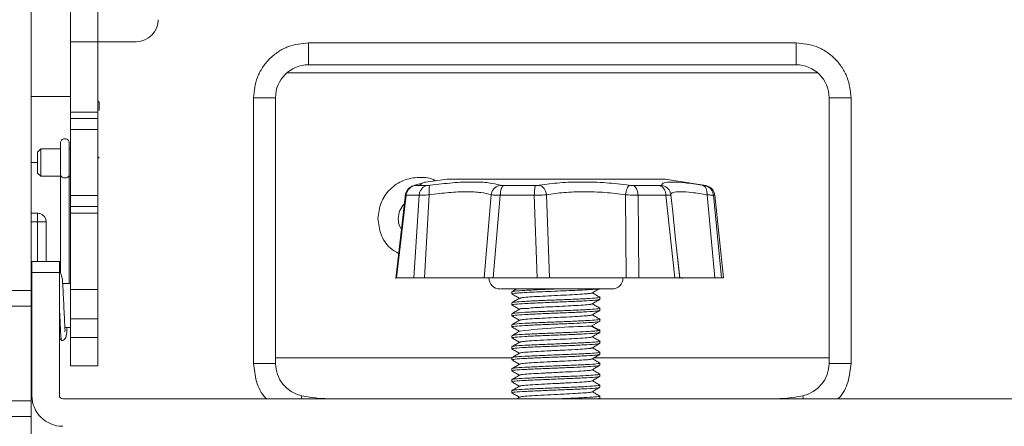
# Model space of a CAD drawing. Header units: millimetres. Extents: x 40090 to 187415, y -53271 to 40260.
# Tile 396 of 406: x 141702 to 141792, y 33739 to 33776. Entities that reach past the tile are written whole.
import ezdxf

# ---------------------------------------------------------------- set-up
doc = ezdxf.new("R2010")
doc.units = ezdxf.units.MM
doc.layers.add('AVM_projekce', color=240, linetype='Continuous')

# ---------------------------------------------------------------- blocks, each defined once
blk = doc.blocks.new('SB885ix-top')
at = {"linetype": 'Continuous', "lineweight": 15}
for p, q in [((-48.928, -24.625), (-48.928, -87.646)), ((-45.348, -54.998), (-45.348, -64.997)), ((-42.848, -64.997), (-42.848, -54.998)), ((-42.848, -64.997), (-45.348, -64.997)), ((-45.348, -64.997), (-45.348, -71.397)), ((-39.348, -64.997), (-42.848, -64.997)), ((-42.848, -64.997), (-42.848, -71.397)), ((-23.675, -65.097), (20.715, -65.097)), ((-23.675, -65.097), (-23.675, -67.097)), ((20.715, -65.097), (20.715, -67.097)), ((-23.675, -67.097), (20.715, -67.097)), ((22.628, -67.844), (-25.609, -67.844)), ((-45.348, -69.997), (-48.928, -69.997)), ((-42.726, -70.5), (-42.848, -70.377)), ((-28.675, -94.275), (-28.675, -70.097)), ((-28.675, -70.097), (-26.675, -70.097)), ((-26.675, -94.275), (-26.675, -70.097)), ((23.715, -70.097), (23.715, -94.275)), ((25.715, -70.097), (23.715, -70.097)), ((25.715, -70.097), (25.715, -94.275)), ((-45.348, -71.397), (-42.848, -71.397)), ((-45.348, -71.397), (-45.348, -71.997)), ((-42.848, -71.397), (-42.848, -71.997)), ((-42.848, -71.997), (-45.348, -71.997)), ((-45.348, -71.997), (-45.348, -72.997)), ((-42.848, -72.997), (-42.848, -71.997)), ((-42.848, -72.997), (-45.348, -72.997)), ((-45.348, -72.997), (-45.348, -78.997)), ((-42.848, -72.997), (-42.848, -78.997)), ((-46.248, -74.225), (-46.248, -77.114)), ((-45.448, -77.114), (-45.448, -74.225)), ((-48.048, -74.747), (-48.348, -75.047)), ((-48.348, -75.047), (-48.348, -76.947)), ((-46.248, -74.747), (-48.048, -74.747)), ((-48.048, -74.747), (-48.048, -77.247)), ((-45.348, -74.747), (-45.448, -74.747)), ((-48.928, -75.997), (-48.348, -75.997)), ((-42.848, -75.617), (-42.726, -75.494)), ((-48.348, -76.947), (-48.048, -77.247)), ((-48.048, -77.247), (-46.248, -77.247)), ((-46.248, -77.114), (-46.248, -86.076)), ((-45.448, -86.997), (-45.448, -77.114)), ((-45.448, -77.247), (-45.348, -77.247)), ((-11.064, -77.497), (-12.989, -77.769)), ((12.509, -78.092), (8.785, -77.497)), ((-12.917, -78.096), (-14.028, -78.096)), ((-3.007, -78.095), (-5.938, -78.095)), ((8.313, -78.093), (5.915, -78.093)), ((12.509, -78.092), (12.401, -78.092)), ((-45.348, -78.997), (-42.848, -78.997)), ((-45.348, -78.997), (-45.348, -79.997)), ((-42.848, -79.997), (-42.848, -78.997)), ((-14.856, -78.885), (-15.727, -86.543)), ((-14.856, -78.885), (-15.727, -86.543)), ((-14.781, -78.973), (-15.65, -86.497)), ((-13.605, -78.972), (-14.781, -78.973)), ((-14.088, -86.497), (-13.605, -78.972)), ((-13.125, -86.497), (-12.673, -78.943)), ((-7.058, -78.942), (-7.68, -86.497)), ((-6.218, -78.971), (-6.852, -86.497)), ((-3.116, -78.971), (-6.218, -78.971)), ((-2.843, -86.497), (-3.116, -78.971)), ((-1.719, -86.497), (-1.998, -78.942)), ((5.181, -78.94), (5.241, -86.497)), ((8.867, -78.969), (6.328, -78.97)), ((6.328, -78.97), (6.407, -86.497)), ((9.688, -86.497), (8.867, -78.969)), ((9.484, -80.474), (9.322, -78.94)), ((12.612, -78.939), (13.309, -86.497)), ((13.195, -78.969), (13.927, -86.497)), ((13.308, -78.969), (13.195, -78.969)), ((14.099, -86.497), (13.308, -78.966)), ((-48.348, -80.597), (-48.928, -80.597)), ((-48.348, -80.597), (-48.348, -81.397)), ((-45.348, -79.997), (-42.848, -79.997)), ((-45.348, -79.997), (-45.348, -80.597)), ((-42.848, -80.597), (-45.348, -80.597)), ((-45.348, -80.597), (-45.348, -87.553)), ((-42.848, -79.997), (-42.848, -80.597)), ((-42.848, -80.597), (-42.848, -87.553)), ((9.716, -82.68), (9.484, -80.474)), ((-48.928, -81.397), (-48.348, -81.397)), ((-48.348, -81.397), (-48.348, -84.997)), ((-47.548, -81.397), (-48.348, -81.397)), ((-47.548, -84.997), (-47.548, -81.397)), ((10.126, -86.555), (9.716, -82.68)), ((10.119, -86.497), (9.716, -82.68)), ((-46.348, -84.997), (-48.848, -84.997)), ((-48.848, -85.997), (-48.848, -84.997)), ((-46.348, -84.997), (-46.348, -85.997)), ((-46.348, -85.997), (-48.848, -85.997)), ((-48.848, -85.997), (-48.848, -97.196)), ((-46.348, -97.196), (-46.348, -85.997)), ((-14.088, -86.497), (-15.65, -86.497)), ((-7.68, -86.497), (-13.125, -86.497)), ((-7.229, -86.497), (-6.852, -86.497)), ((-2.843, -86.497), (-6.852, -86.497)), ((5.241, -86.497), (-1.719, -86.497)), ((9.688, -86.497), (6.407, -86.497)), ((13.309, -86.497), (10.116, -86.497)), ((10.381, -86.546), (10.376, -86.497)), ((14.099, -86.497), (13.927, -86.497)), ((-48.928, -87.646), (-51.428, -87.646)), ((-48.848, -86.997), (-48.928, -86.997)), ((-48.928, -89.06), (-48.928, -87.646)), ((-45.348, -86.997), (-46.054, -86.997)), ((-42.848, -87.553), (-45.348, -87.553)), ((-45.348, -87.553), (-45.348, -90.218)), ((-42.848, -87.553), (-42.848, -90.218)), ((-5.15, -87.75), (-5.15, -87.95)), ((2.85, -88.45), (2.85, -88.25)), ((-51.428, -89.06), (-48.928, -89.06)), ((-48.928, -89.06), (-48.928, -97.687)), ((-5.15, -88.75), (-5.15, -88.95)), ((2.85, -89.45), (2.85, -89.25)), ((-45.348, -90.218), (-42.848, -90.218)), ((-45.348, -91.928), (-45.348, -90.218)), ((-42.848, -90.218), (-42.848, -91.928)), ((-5.15, -89.75), (-5.15, -89.95)), ((2.074, -90.885), (2.75, -90.485)), ((2.75, -90.485), (2.85, -90.45)), ((2.85, -90.45), (2.85, -90.25)), ((-48.928, -90.996), (-48.848, -90.996)), ((-45.848, -90.996), (-45.348, -90.996)), ((-5.15, -90.75), (-5.15, -90.95)), ((2.75, -91.285), (2.074, -90.885)), ((2.85, -91.45), (2.85, -91.25)), ((-46.348, -92.014), (-46.14, -92.196)), ((-42.848, -91.928), (-45.348, -91.928)), ((-45.348, -91.928), (-45.348, -94.496)), ((-42.848, -91.928), (-42.848, -94.496)), ((-5.15, -91.749), (-5.15, -91.949)), ((2.85, -92.449), (2.85, -92.249)), ((-5.15, -92.749), (-5.15, -92.949)), ((-26.675, -93.755), (-5.15, -93.755)), ((-5.15, -93.749), (-5.15, -93.949)), ((2.33, -93.755), (23.715, -93.755)), ((2.85, -93.449), (2.85, -93.249)), ((-45.348, -94.496), (-42.848, -94.496)), ((-28.675, -94.275), (-26.675, -94.275)), ((-5.15, -94.749), (-5.15, -94.949)), ((2.85, -94.449), (2.85, -94.249)), ((25.715, -94.275), (23.715, -94.275)), ((-5.15, -95.749), (-5.15, -95.949)), ((2.85, -95.449), (2.85, -95.249)), ((-5.15, -96.749), (-5.15, -96.949)), ((2.85, -96.449), (2.85, -96.249)), ((-48.928, -97.687), (-51.428, -97.687)), ((-48.928, -97.687), (-48.928, -99.102)), ((43.418, -97.496), (-46.048, -97.496)), ((-24.332, -97.496), (-24.274, -97.214)), ((-4.438, -97.333), (-4.719, -97.496)), ((2.621, -97.496), (2.85, -97.449)), ((2.778, -97.496), (2.848, -97.456)), ((2.85, -97.449), (2.85, -97.249)), ((-51.428, -99.102), (-48.928, -99.102)), ((-48.928, -99.102), (-48.928, -223.967))]:
    blk.add_line(p, q, dxfattribs=at)
at = {"linetype": 'Continuous', "lineweight": 15, "flags": 128}
blk.add_lwpolyline([(21.372, -97.496), (21.345, -97.363), (21.322, -97.252), (21.314, -97.214)], dxfattribs=at)
at = {"linetype": 'Continuous', "lineweight": 15}
for centre, radius, start, end in [((-39.348, -62.998), 2, 270, 0), ((-23.675, -70.097), 3, 90, 180), ((20.715, -70.097), 3, 0, 90), ((-45.899, -77.041), 0.356, 191.8135, 278.23425), ((-45.797, -77.041), 0.356, 261.76583, 348.18635), ((-6.25, -86.497), 1, 180, 270), ((3.95, -86.497), 1, 270, 0), ((3.027, -152.179), 61.301, 90.89048, 96.99573), ((-23.675, -94.275), 3, 180, 258.48349), ((20.715, -94.275), 3, 281.51651, 0), ((-46.048, -97.196), 2.8, 180, 270), ((-46.048, -97.196), 0.3, 180, 270), ((-21.479, -83.497), 13.999, 258.48349, 270), ((18.519, -83.497), 13.999, 270, 281.51651)]:
    blk.add_arc(centre, radius, start, end, dxfattribs=at)
for points, knots in [([(-28.675, -70.097), (-28.608, -69.468), (-28.505, -68.501), (-27.882, -67.337), (-27.237, -66.536), (-26.436, -65.89), (-25.272, -65.267), (-24.304, -65.164), (-23.675, -65.097)], [0, 0, 0, 0, 0.239457, 0.36836, 0.5, 0.63164, 0.760543, 1, 1, 1, 1]), ([(20.715, -65.097), (21.344, -65.164), (22.312, -65.267), (23.476, -65.89), (24.277, -66.536), (24.922, -67.337), (25.546, -68.501), (25.648, -69.468), (25.715, -70.097)], [0, 0, 0, 0, 0.239456, 0.36836, 0.5, 0.63164, 0.760544, 1, 1, 1, 1]), ([(-42.728, -71.254), (-42.728, -71.246), (-42.728, -70.966), (-42.728, -70.625), (-42.728, -70.54), (-42.728, -70.497)], [0, 0, 0, 0, 0.014702, 0.507358, 1, 1, 1, 1]), ([(-45.454, -74.23), (-45.452, -74.213), (-45.446, -74.151), (-45.484, -74.047), (-45.561, -73.935), (-45.674, -73.857), (-45.775, -73.828), (-45.879, -73.823), (-45.983, -73.841), (-46.103, -73.907), (-46.193, -74.009), (-46.244, -74.121), (-46.243, -74.196), (-46.243, -74.226)], [0, 0, 0, 0, 0.040526, 0.147489, 0.254453, 0.361415, 0.468378, 0.501898, 0.608861, 0.715824, 0.822787, 0.929749, 1, 1, 1, 1]), ([(-17.349, -81.098), (-17.293, -80.607), (-17.18, -79.625), (-16.315, -78.38), (-15.068, -77.533), (-13.62, -77.288), (-12.561, -77.366), (-12.149, -77.644), (-12.141, -77.649)], [0, 0, 0, 0, 0.199235, 0.39847, 0.597705, 0.79694, 0.996175, 1, 1, 1, 1]), ([(-14, -78.067), (-13.708, -77.98), (-13.124, -77.806), (-13.034, -77.781), (-12.989, -77.769)], [0, 0, 0, 0, 0.499313, 1, 1, 1, 1]), ([(-12.989, -77.769), (-13.102, -77.797), (-13.316, -77.852), (-13.48, -77.999), (-13.557, -78.069)], [0, 0, 0, 0, 0.528359, 1, 1, 1, 1]), ([(-6.22, -78.065), (-6.542, -77.98), (-7.186, -77.81), (-8.704, -77.747), (-10.522, -77.81), (-11.905, -77.981), (-12.6, -78.066)], [0, 0, 0, 0, 0.249163, 0.499005, 0.748533, 1, 1, 1, 1]), ([(8.785, -77.497), (8.675, -77.497), (8.455, -77.497), (6.745, -77.497), (4.225, -77.497), (1.08, -77.497), (-2.311, -77.497), (-5.57, -77.497), (-8.332, -77.497), (-10.273, -77.497), (-11.005, -77.497), (-11.053, -77.497), (-11.064, -77.497)], [0, 0, 0, 0, 0.107372, 0.214744, 0.322117, 0.42949, 0.536862, 0.644235, 0.751607, 0.85898, 0.966352, 1, 1, 1, 1]), ([(5.526, -78.064), (4.823, -77.979), (3.415, -77.809), (1.238, -77.746), (-0.854, -77.808), (-2.036, -77.979), (-2.63, -78.065)], [0, 0, 0, 0, 0.2491647, 0.4990072, 0.748537, 1, 1, 1, 1]), ([(12.201, -78.062), (11.651, -77.978), (10.549, -77.808), (9.365, -77.745), (8.59, -77.807), (8.506, -77.977), (8.464, -78.063)], [0, 0, 0, 0, 0.249167, 0.499009, 0.74854, 1, 1, 1, 1]), ([(-14.199, -78.125), (-14.281, -78.168), (-14.445, -78.252), (-14.646, -78.448), (-14.802, -78.681), (-14.843, -78.862), (-14.864, -78.957)], [0, 0, 0, 0, 0.241664, 0.477685, 0.724336, 1, 1, 1, 1]), ([(-14.028, -78.096), (-14.121, -78.126), (-14.313, -78.186), (-14.551, -78.393), (-14.723, -78.662), (-14.762, -78.871), (-14.781, -78.973)], [0, 0, 0, 0, 0.2435991, 0.4999988, 0.7564023, 1, 1, 1, 1]), ([(-14.347, -78.223), (-14.329, -78.204), (-14.289, -78.163), (-14.162, -78.133), (-14.067, -78.094), (-14, -78.067)], [0, 0, 0, 0, 0.1956522, 0.4312562, 1, 1, 1, 1]), ([(-14.028, -78.096), (-14.037, -78.096), (-14.056, -78.095), (-14.057, -78.089), (-14.041, -78.08), (-14.014, -78.071), (-14, -78.067)], [0, 0, 0, 0, 0.250815, 0.499824, 0.749908, 1, 1, 1, 1]), ([(-13.605, -78.972), (-13.588, -78.871), (-13.553, -78.662), (-13.395, -78.392), (-13.178, -78.186), (-13.003, -78.126), (-12.917, -78.096)], [0, 0, 0, 0, 0.243594, 0.499982, 0.756384, 1, 1, 1, 1]), ([(-12.6, -78.066), (-12.633, -78.071), (-12.686, -78.078), (-12.741, -78.084), (-12.766, -78.087), (-12.776, -78.088), (-12.781, -78.088), (-12.783, -78.088), (-12.783, -78.088), (-12.784, -78.089), (-12.784, -78.089), (-12.784, -78.089), (-12.784, -78.089), (-12.784, -78.089), (-12.784, -78.089), (-12.784, -78.089), (-12.785, -78.089), (-12.787, -78.089), (-12.813, -78.091), (-12.863, -78.095), (-12.899, -78.096), (-12.917, -78.096)], [0, 0, 0, 0, 0.257159, 0.408933, 0.465087, 0.488294, 0.498673, 0.503512, 0.50593, 0.507036, 0.507677, 0.507952, 0.508072, 0.50823, 0.508257, 0.508285, 0.508803, 0.513124, 0.525451, 0.75506, 1, 1, 1, 1]), ([(-12.6, -78.066), (-12.622, -78.094), (-12.663, -78.146), (-12.694, -78.348), (-12.702, -78.613), (-12.683, -78.829), (-12.673, -78.943)], [0, 0, 0, 0, 0.2640337, 0.4999865, 0.7359841, 1, 1, 1, 1]), ([(-12.673, -78.943), (-12.065, -78.858), (-10.845, -78.687), (-9.814, -78.663), (-9.297, -78.651)], [0, 0, 0, 0, 0.49881, 1, 1, 1, 1]), ([(-9.297, -78.651), (-8.831, -78.663), (-7.9, -78.687), (-7.338, -78.857), (-7.058, -78.942)], [0, 0, 0, 0, 0.501644, 1, 1, 1, 1]), ([(-7.058, -78.942), (-7.03, -78.828), (-6.976, -78.612), (-6.781, -78.347), (-6.529, -78.145), (-6.327, -78.093), (-6.22, -78.065)], [0, 0, 0, 0, 0.264016, 0.5, 0.735984, 1, 1, 1, 1]), ([(-6.22, -78.065), (-6.205, -78.07), (-6.176, -78.079), (-6.109, -78.088), (-6.03, -78.094), (-5.969, -78.095), (-5.938, -78.095)], [0, 0, 0, 0, 0.250654, 0.502494, 0.752132, 1, 1, 1, 1]), ([(-5.938, -78.095), (-5.973, -78.124), (-6.044, -78.184), (-6.133, -78.391), (-6.197, -78.661), (-6.211, -78.87), (-6.218, -78.971)], [0, 0, 0, 0, 0.243584, 0.499997, 0.756402, 1, 1, 1, 1]), ([(-3.116, -78.971), (-3.113, -78.869), (-3.107, -78.661), (-3.083, -78.391), (-3.048, -78.184), (-3.021, -78.124), (-3.007, -78.095)], [0, 0, 0, 0, 0.243586, 0.499986, 0.756384, 1, 1, 1, 1]), ([(-3.007, -78.095), (-2.974, -78.094), (-2.908, -78.094), (-2.809, -78.087), (-2.713, -78.078), (-2.657, -78.069), (-2.63, -78.065)], [0, 0, 0, 0, 0.243502, 0.491883, 0.74647, 1, 1, 1, 1]), ([(-2.63, -78.065), (-2.555, -78.092), (-2.414, -78.144), (-2.228, -78.346), (-2.077, -78.611), (-2.025, -78.827), (-1.998, -78.942)], [0, 0, 0, 0, 0.264017, 0.499995, 0.73598, 1, 1, 1, 1]), ([(-1.998, -78.942), (-1.481, -78.856), (-0.445, -78.686), (0.793, -78.662), (1.413, -78.649)], [0, 0, 0, 0, 0.498795, 1, 1, 1, 1]), ([(1.413, -78.649), (2.05, -78.661), (3.319, -78.685), (4.562, -78.856), (5.181, -78.94)], [0, 0, 0, 0, 0.501661, 1, 1, 1, 1]), ([(5.181, -78.94), (5.203, -78.826), (5.244, -78.61), (5.331, -78.345), (5.428, -78.143), (5.492, -78.091), (5.526, -78.064)], [0, 0, 0, 0, 0.264021, 0.49999, 0.735969, 1, 1, 1, 1]), ([(5.526, -78.064), (5.559, -78.068), (5.625, -78.077), (5.727, -78.086), (5.826, -78.092), (5.885, -78.093), (5.915, -78.093)], [0, 0, 0, 0, 0.250776, 0.502482, 0.752303, 1, 1, 1, 1]), ([(5.915, -78.093), (5.966, -78.123), (6.072, -78.182), (6.202, -78.389), (6.297, -78.659), (6.318, -78.868), (6.328, -78.97)], [0, 0, 0, 0, 0.243589, 0.500007, 0.756402, 1, 1, 1, 1]), ([(8.313, -78.093), (8.335, -78.093), (8.38, -78.092), (8.427, -78.086), (8.459, -78.076), (8.462, -78.068), (8.464, -78.063)], [0, 0, 0, 0, 0.243688, 0.491937, 0.746668, 1, 1, 1, 1]), ([(8.867, -78.969), (8.853, -78.868), (8.824, -78.659), (8.698, -78.389), (8.523, -78.182), (8.382, -78.122), (8.313, -78.093)], [0, 0, 0, 0, 0.243587, 0.499989, 0.756384, 1, 1, 1, 1]), ([(8.464, -78.063), (8.578, -78.09), (8.795, -78.142), (9.056, -78.345), (9.252, -78.61), (9.298, -78.826), (9.322, -78.94)], [0, 0, 0, 0, 0.264024, 0.500003, 0.735982, 1, 1, 1, 1]), ([(9.322, -78.94), (9.354, -78.855), (9.419, -78.684), (9.924, -78.66), (10.176, -78.648)], [0, 0, 0, 0, 0.4987888, 1, 1, 1, 1]), ([(10.176, -78.648), (10.5, -78.66), (11.144, -78.684), (12.124, -78.854), (12.612, -78.939)], [0, 0, 0, 0, 0.501669, 1, 1, 1, 1]), ([(12.612, -78.939), (12.61, -78.825), (12.607, -78.609), (12.521, -78.344), (12.389, -78.142), (12.266, -78.09), (12.201, -78.062)], [0, 0, 0, 0, 0.26403, 0.500011, 0.735973, 1, 1, 1, 1]), ([(12.201, -78.062), (12.227, -78.067), (12.28, -78.076), (12.339, -78.085), (12.383, -78.091), (12.395, -78.092), (12.401, -78.092)], [0, 0, 0, 0, 0.250915, 0.502539, 0.752635, 1, 1, 1, 1]), ([(12.401, -78.092), (12.5, -78.122), (12.702, -78.182), (12.952, -78.388), (13.134, -78.658), (13.175, -78.867), (13.195, -78.969)], [0, 0, 0, 0, 0.2435935, 0.5000001, 0.7564088, 1, 1, 1, 1]), ([(13.308, -78.969), (13.288, -78.866), (13.247, -78.656), (13.062, -78.385), (12.807, -78.178), (12.602, -78.12), (12.502, -78.091)], [0, 0, 0, 0, 0.243741, 0.500301, 0.756696, 1, 1, 1, 1]), ([(-14.781, -78.973), (-14.81, -78.97), (-14.862, -78.964), (-14.861, -78.96), (-14.86, -78.957)], [0, 0, 0, 0, 0.546811, 1, 1, 1, 1]), ([(-12.673, -78.943), (-12.768, -78.945), (-12.958, -78.949), (-13.213, -78.956), (-13.438, -78.964), (-13.55, -78.97), (-13.605, -78.972)], [0, 0, 0, 0, 0.249477, 0.498502, 0.749187, 1, 1, 1, 1]), ([(-6.218, -78.971), (-6.31, -78.968), (-6.492, -78.963), (-6.726, -78.955), (-6.924, -78.948), (-7.013, -78.944), (-7.058, -78.942)], [0, 0, 0, 0, 0.252216, 0.502142, 0.751942, 1, 1, 1, 1]), ([(-1.998, -78.942), (-2.079, -78.943), (-2.242, -78.947), (-2.523, -78.954), (-2.818, -78.962), (-3.016, -78.968), (-3.116, -78.971)], [0, 0, 0, 0, 0.249476, 0.498516, 0.749202, 1, 1, 1, 1]), ([(6.328, -78.97), (6.24, -78.967), (6.063, -78.961), (5.77, -78.953), (5.472, -78.946), (5.278, -78.942), (5.181, -78.94)], [0, 0, 0, 0, 0.252201, 0.5021216, 0.7519073, 1, 1, 1, 1]), ([(9.322, -78.94), (9.316, -78.942), (9.303, -78.945), (9.21, -78.953), (9.069, -78.961), (8.934, -78.966), (8.867, -78.969)], [0, 0, 0, 0, 0.249441, 0.49849, 0.749187, 1, 1, 1, 1]), ([(13.195, -78.969), (13.176, -78.966), (13.139, -78.96), (13.011, -78.952), (12.838, -78.945), (12.687, -78.941), (12.612, -78.939)], [0, 0, 0, 0, 0.252189, 0.502134, 0.751886, 1, 1, 1, 1]), ([(-47.548, -81.397), (-47.56, -81.292), (-47.584, -81.082), (-47.769, -80.818), (-48.034, -80.633), (-48.243, -80.609), (-48.348, -80.597)], [0, 0, 0, 0, 0.249998, 0.5, 0.75, 1, 1, 1, 1]), ([(-15.499, -81.098), (-15.474, -80.846), (-15.424, -80.351), (-15.111, -79.965), (-14.957, -79.776)], [0, 0, 0, 0, 0.508762, 1, 1, 1, 1]), ([(-15.469, -84.272), (-15.742, -84.114), (-16.44, -83.709), (-17.173, -82.559), (-17.291, -81.585), (-17.349, -81.098)], [0, 0, 0, 0, 0.243317, 0.621658, 1, 1, 1, 1]), ([(-15.214, -82.035), (-15.265, -81.967), (-15.464, -81.697), (-15.484, -81.354), (-15.499, -81.098)], [0, 0, 0, 0, 0.254498, 1, 1, 1, 1]), ([(-45.891, -91.375), (-45.875, -91.368), (-45.825, -91.347), (-45.84, -91.149), (-45.868, -90.652), (-45.911, -89.824), (-45.958, -88.768), (-46.005, -87.767), (-46.051, -86.888), (-46.138, -86.226), (-46.28, -86.002), (-46.329, -85.926)], [0, 0, 0, 0, 0.040012, 0.120826, 0.199021, 0.348392, 0.491236, 0.627361, 0.764695, 0.91961, 1, 1, 1, 1]), ([(-15.704, -86.497), (-15.712, -86.497), (-15.738, -86.497), (-15.687, -86.497), (-15.65, -86.497)], [0, 0, 0, 0, 0.282586, 1, 1, 1, 1]), ([(-14.088, -86.497), (-14.025, -86.497), (-13.865, -86.497), (-13.531, -86.497), (-13.248, -86.497), (-13.125, -86.497)], [0, 0, 0, 0, 0.2667487, 0.6830984, 1, 1, 1, 1]), ([(-7.68, -86.497), (-7.634, -86.497), (-7.516, -86.497), (-7.231, -86.497), (-6.967, -86.497), (-6.852, -86.497)], [0, 0, 0, 0, 0.266771, 0.683122, 1, 1, 1, 1]), ([(-2.843, -86.497), (-2.736, -86.497), (-2.462, -86.497), (-2.063, -86.497), (-1.823, -86.497), (-1.719, -86.497)], [0, 0, 0, 0, 0.266777, 0.68312, 1, 1, 1, 1]), ([(5.241, -86.497), (5.346, -86.497), (5.613, -86.497), (6.026, -86.497), (6.292, -86.497), (6.407, -86.497)], [0, 0, 0, 0, 0.266769, 0.683112, 1, 1, 1, 1]), ([(9.688, -86.497), (9.758, -86.497), (9.938, -86.497), (10.098, -86.497), (10.113, -86.497), (10.119, -86.497)], [0, 0, 0, 0, 0.266772, 0.683126, 1, 1, 1, 1]), ([(13.309, -86.497), (13.392, -86.497), (13.606, -86.497), (13.832, -86.497), (13.898, -86.497), (13.927, -86.497)], [0, 0, 0, 0, 0.26677, 0.683068, 1, 1, 1, 1]), ([(-6.198, -87.497), (-6.203, -87.497), (-6.215, -87.497), (-5.766, -87.497), (-4.979, -87.497), (-3.911, -87.497), (-2.615, -87.497), (-1.15, -87.497), (0.315, -87.497), (1.611, -87.497), (2.68, -87.497), (3.466, -87.497), (3.915, -87.497), (3.903, -87.497), (3.898, -87.497)], [0, 0, 0, 0, 0.056637, 0.148412, 0.235348, 0.318477, 0.407368, 0.5, 0.592632, 0.681523, 0.764652, 0.851588, 0.943363, 1, 1, 1, 1]), ([(-1.15, -87.5), (-1.674, -87.52), (-2.722, -87.562), (-4.044, -87.625), (-4.969, -87.687), (-5.09, -87.729), (-5.15, -87.75)], [0, 0, 0, 0, 0.2500023, 0.5000004, 0.7500036, 1, 1, 1, 1]), ([(-4.715, -87.492), (-4.741, -87.508), (-4.885, -87.591), (-5.03, -87.675), (-5.148, -87.743)], [0, 0, 0, 0, 0.184388, 1, 1, 1, 1]), ([(-5.117, -87.95), (-5.126, -87.945), (-5.165, -87.926), (-4.925, -87.892), (-4.408, -87.848), (-3.622, -87.804), (-2.655, -87.76), (-1.572, -87.716), (-0.458, -87.672), (0.605, -87.628), (1.53, -87.584), (2.272, -87.54), (2.542, -87.511), (2.678, -87.497)], [0, 0, 0, 0, 0.0301133, 0.1271048, 0.2240928, 0.3210817, 0.4180699, 0.5150586, 0.6120476, 0.7090368, 0.8060247, 0.9030136, 1, 1, 1, 1]), ([(2.678, -87.497), (2.55, -87.497), (2.294, -87.497), (1.798, -87.497), (1.55, -87.497)], [0, 0, 0, 0, 0.4999809, 1, 1, 1, 1]), ([(2.139, -87.865), (2.256, -87.797), (2.491, -87.661), (2.727, -87.525), (2.844, -87.456)], [0, 0, 0, 0, 0.499877, 1, 1, 1, 1]), ([(-5.102, -88.959), (-5.12, -88.956), (-5.252, -88.932), (-4.906, -88.887), (-4.061, -88.825), (-2.718, -88.762), (-1.673, -88.72), (-1.15, -88.7)], [0, 0, 0, 0, 0.0378129, 0.2783562, 0.518906, 0.759451, 1, 1, 1, 1]), ([(-1.15, -88.5), (-1.674, -88.52), (-2.722, -88.562), (-4.044, -88.625), (-4.969, -88.687), (-5.09, -88.729), (-5.15, -88.75)], [0, 0, 0, 0, 0.250002, 0.5, 0.750004, 1, 1, 1, 1]), ([(-5.146, -87.955), (-5.029, -88.024), (-4.802, -88.155), (-4.575, -88.286), (-4.466, -88.35)], [0, 0, 0, 0, 0.518266, 1, 1, 1, 1]), ([(-4.439, -88.335), (-4.557, -88.403), (-4.792, -88.539), (-5.027, -88.675), (-5.144, -88.743)], [0, 0, 0, 0, 0.499918, 1, 1, 1, 1]), ([(-4.401, -88.337), (-4.391, -88.327), (-4.364, -88.299), (-3.911, -88.253), (-3.133, -88.198), (-2.115, -88.146), (-0.993, -88.09), (0.114, -88.039), (1.076, -87.982), (1.603, -87.945), (1.859, -87.918), (1.995, -87.9), (2.122, -87.88), (2.112, -87.867), (2.108, -87.862)], [0, 0, 0, 0, 0.063794, 0.176929, 0.290064, 0.403202, 0.516337, 0.629475, 0.742614, 0.855751, 0.880133, 0.912575, 0.969342, 1, 1, 1, 1]), ([(2.803, -88.24), (2.821, -88.243), (2.952, -88.267), (2.606, -88.312), (1.762, -88.375), (0.418, -88.437), (-0.627, -88.479), (-1.15, -88.5)], [0, 0, 0, 0, 0.03673, 0.277544, 0.518365, 0.759181, 1, 1, 1, 1]), ([(-1.15, -88.7), (-0.626, -88.679), (0.422, -88.637), (1.745, -88.575), (2.67, -88.512), (2.79, -88.47), (2.85, -88.45)], [0, 0, 0, 0, 0.250002, 0.5, 0.750004, 1, 1, 1, 1]), ([(2.138, -88.867), (2.256, -88.799), (2.491, -88.663), (2.726, -88.526), (2.844, -88.458)], [0, 0, 0, 0, 0.49991, 1, 1, 1, 1]), ([(2.848, -88.244), (2.73, -88.176), (2.503, -88.045), (2.276, -87.913), (2.166, -87.849)], [0, 0, 0, 0, 0.517513, 1, 1, 1, 1]), ([(-46.348, -88.984), (-46.346, -89.045), (-46.332, -89.379), (-46.308, -89.987), (-46.275, -90.737), (-46.242, -91.376), (-46.21, -91.851), (-46.178, -92.149), (-46.157, -92.174), (-46.147, -92.186)], [0, 0, 0, 0, 0.036338, 0.199718, 0.363098, 0.526485, 0.689868, 0.853244, 1, 1, 1, 1]), ([(-1.15, -89.5), (-1.674, -89.52), (-2.722, -89.562), (-4.044, -89.625), (-4.969, -89.687), (-5.09, -89.729), (-5.15, -89.75)], [0, 0, 0, 0, 0.2500023, 0.5000004, 0.7500036, 1, 1, 1, 1]), ([(-5.149, -88.955), (-5.031, -89.023), (-4.804, -89.155), (-4.577, -89.286), (-4.468, -89.35)], [0, 0, 0, 0, 0.518616, 1, 1, 1, 1]), ([(-4.439, -89.333), (-4.557, -89.401), (-4.793, -89.538), (-5.028, -89.674), (-5.146, -89.742)], [0, 0, 0, 0, 0.499875, 1, 1, 1, 1]), ([(-4.42, -89.335), (-4.423, -89.333), (-4.445, -89.313), (-4.08, -89.227), (-3.776, -89.329), (-3.422, -89.22), (-3.422, -89.22), (-3.422, -89.22), (-3.422, -89.22), (-3.422, -89.22), (-3.421, -89.22), (-3.42, -89.22), (-3.419, -89.22), (-3.415, -89.22), (-3.407, -89.219), (-3.393, -89.218), (-3.363, -89.216), (-3.302, -89.212), (-3.177, -89.204), (-2.913, -89.188), (-2.343, -89.156), (-1.427, -89.114), (-0.301, -89.057), (0.735, -89.006), (1.541, -88.95), (2.033, -88.904), (2.081, -88.875), (2.1, -88.863)], [0, 0, 0, 0, 0.016632, 0.130525, 0.244424, 0.244425, 0.244428, 0.244436, 0.244452, 0.244479, 0.244533, 0.244643, 0.24487, 0.245316, 0.246209, 0.247994, 0.251564, 0.258711, 0.273009, 0.301634, 0.358777, 0.472673, 0.586568, 0.70046, 0.814357, 0.928247, 1, 1, 1, 1]), ([(2.787, -89.237), (2.811, -89.241), (2.952, -89.266), (2.609, -89.312), (1.761, -89.375), (0.418, -89.437), (-0.627, -89.479), (-1.15, -89.5)], [0, 0, 0, 0, 0.048957, 0.286714, 0.524478, 0.762238, 1, 1, 1, 1]), ([(-1.15, -89.7), (-0.626, -89.679), (0.422, -89.637), (1.745, -89.575), (2.67, -89.512), (2.79, -89.47), (2.85, -89.45)], [0, 0, 0, 0, 0.250002, 0.5, 0.750004, 1, 1, 1, 1]), ([(2.139, -89.865), (2.256, -89.797), (2.491, -89.661), (2.726, -89.525), (2.844, -89.457)], [0, 0, 0, 0, 0.499906, 1, 1, 1, 1]), ([(2.842, -89.241), (2.724, -89.173), (2.499, -89.043), (2.274, -88.912), (2.167, -88.85)], [0, 0, 0, 0, 0.523074, 1, 1, 1, 1]), ([(-5.092, -89.961), (-5.114, -89.957), (-5.252, -89.933), (-4.908, -89.887), (-4.061, -89.825), (-2.718, -89.762), (-1.673, -89.72), (-1.15, -89.7)], [0, 0, 0, 0, 0.04536, 0.284016, 0.522679, 0.761338, 1, 1, 1, 1]), ([(-1.15, -90.5), (-1.674, -90.52), (-2.722, -90.562), (-4.044, -90.625), (-4.969, -90.687), (-5.09, -90.729), (-5.15, -90.75)], [0, 0, 0, 0, 0.250002, 0.5, 0.750004, 1, 1, 1, 1]), ([(-4.441, -90.335), (-4.559, -90.403), (-4.794, -90.54), (-5.029, -90.676), (-5.146, -90.744)], [0, 0, 0, 0, 0.499913, 1, 1, 1, 1]), ([(-5.143, -89.957), (-5.025, -90.025), (-4.799, -90.156), (-4.574, -90.287), (-4.466, -90.35)], [0, 0, 0, 0, 0.521168, 1, 1, 1, 1]), ([(-4.421, -90.337), (-4.386, -90.323), (-4.31, -90.292), (-3.755, -90.238), (-2.912, -90.188), (-1.858, -90.131), (-0.727, -90.08), (0.354, -90.025), (1.276, -89.971), (1.885, -89.919), (2.165, -89.881), (2.14, -89.862), (2.139, -89.862)], [0, 0, 0, 0, 0.092534, 0.205477, 0.318417, 0.43136, 0.5443, 0.657243, 0.770184, 0.883126, 0.996066, 1, 1, 1, 1]), ([(2.801, -90.24), (2.82, -90.243), (2.952, -90.267), (2.606, -90.312), (1.761, -90.375), (0.418, -90.437), (-0.627, -90.479), (-1.15, -90.5)], [0, 0, 0, 0, 0.038218, 0.27866, 0.519109, 0.759553, 1, 1, 1, 1]), ([(-1.15, -90.7), (-0.701, -90.682), (0.198, -90.646), (1.386, -90.592), (2.321, -90.539), (2.607, -90.503), (2.75, -90.485)], [0, 0, 0, 0, 0.249999, 0.499998, 0.75, 1, 1, 1, 1]), ([(2.848, -90.244), (2.731, -90.176), (2.504, -90.044), (2.276, -89.913), (2.167, -89.849)], [0, 0, 0, 0, 0.5179377, 1, 1, 1, 1]), ([(-46.148, -92.196), (-46.1, -92.19), (-45.999, -92.178), (-45.85, -92.078), (-45.696, -91.79), (-45.686, -91.5), (-45.658, -91.074), (-45.653, -90.996)], [0, 0, 0, 0, 0.074029, 0.155361, 0.346884, 0.880968, 1, 1, 1, 1]), ([(-5.094, -90.961), (-5.115, -90.957), (-5.252, -90.932), (-4.907, -90.887), (-4.061, -90.825), (-2.718, -90.762), (-1.673, -90.72), (-1.15, -90.7)], [0, 0, 0, 0, 0.0435107, 0.2826296, 0.5217549, 0.7608755, 1, 1, 1, 1]), ([(-5.147, -90.957), (-5.029, -91.025), (-4.803, -91.156), (-4.576, -91.287), (-4.468, -91.35)], [0, 0, 0, 0, 0.520072, 1, 1, 1, 1]), ([(-4.437, -91.332), (-4.555, -91.4), (-4.79, -91.537), (-5.026, -91.673), (-5.144, -91.741)], [0, 0, 0, 0, 0.499878, 1, 1, 1, 1]), ([(2.75, -91.285), (2.607, -91.303), (2.321, -91.339), (1.386, -91.392), (0.198, -91.446), (-0.701, -91.482), (-1.15, -91.5)], [0, 0, 0, 0, 0.25, 0.500002, 0.750001, 1, 1, 1, 1]), ([(2.71, -91.211), (2.596, -91.143), (2.398, -91.025), (2.202, -90.908), (2.119, -90.859)], [0, 0, 0, 0, 0.5788887, 1, 1, 1, 1]), ([(2.69, -91.207), (2.711, -91.209), (2.835, -91.223), (2.883, -91.25), (2.794, -91.273), (2.75, -91.285)], [0, 0, 0, 0, 0.091904, 0.545952, 1, 1, 1, 1]), ([(-5.093, -91.961), (-5.115, -91.957), (-5.252, -91.933), (-4.908, -91.887), (-4.061, -91.824), (-2.718, -91.762), (-1.673, -91.72), (-1.15, -91.7)], [0, 0, 0, 0, 0.044409, 0.283304, 0.522204, 0.7611, 1, 1, 1, 1]), ([(-1.15, -91.5), (-1.674, -91.52), (-2.722, -91.562), (-4.044, -91.625), (-4.969, -91.687), (-5.09, -91.729), (-5.15, -91.749)], [0, 0, 0, 0, 0.2500023, 0.5000005, 0.7500036, 1, 1, 1, 1]), ([(-5.143, -91.957), (-5.025, -92.025), (-4.8, -92.156), (-4.574, -92.287), (-4.466, -92.349)], [0, 0, 0, 0, 0.520616, 1, 1, 1, 1]), ([(-4.408, -92.337), (-4.408, -92.33), (-4.408, -92.319), (-4.329, -92.305), (-4.253, -92.292), (-4.091, -92.272), (-3.694, -92.235), (-2.883, -92.186), (-1.703, -92.124), (-0.489, -92.069), (0.647, -92.008), (1.555, -91.953), (2.055, -91.9), (2.091, -91.872), (2.103, -91.863)], [0, 0, 0, 0, 0.050098, 0.070403, 0.090505, 0.128075, 0.197113, 0.320553, 0.454041, 0.570589, 0.685336, 0.818941, 0.942655, 1, 1, 1, 1]), ([(-1.15, -91.7), (-0.626, -91.679), (0.422, -91.637), (1.745, -91.575), (2.67, -91.512), (2.79, -91.47), (2.85, -91.45)], [0, 0, 0, 0, 0.250002, 0.5, 0.750004, 1, 1, 1, 1]), ([(2.798, -92.239), (2.817, -92.242), (2.952, -92.267), (2.607, -92.312), (1.761, -92.374), (0.418, -92.437), (-0.627, -92.479), (-1.15, -92.499)], [0, 0, 0, 0, 0.040948, 0.280707, 0.520473, 0.760235, 1, 1, 1, 1]), ([(2.136, -91.867), (2.254, -91.799), (2.489, -91.662), (2.724, -91.526), (2.842, -91.458)], [0, 0, 0, 0, 0.499882, 1, 1, 1, 1]), ([(2.848, -92.243), (2.73, -92.175), (2.503, -92.044), (2.277, -91.912), (2.167, -91.849)], [0, 0, 0, 0, 0.518861, 1, 1, 1, 1]), ([(-5.099, -92.96), (-5.118, -92.956), (-5.252, -92.932), (-4.907, -92.887), (-4.061, -92.824), (-2.718, -92.762), (-1.673, -92.72), (-1.15, -92.699)], [0, 0, 0, 0, 0.0403386, 0.2802505, 0.5201689, 0.7600825, 1, 1, 1, 1]), ([(-1.15, -92.499), (-1.674, -92.52), (-2.722, -92.562), (-4.044, -92.624), (-4.969, -92.687), (-5.09, -92.729), (-5.15, -92.749)], [0, 0, 0, 0, 0.250002, 0.5, 0.750004, 1, 1, 1, 1]), ([(-5.148, -92.956), (-5.03, -93.024), (-4.803, -93.155), (-4.576, -93.287), (-4.467, -93.35)], [0, 0, 0, 0, 0.518608, 1, 1, 1, 1]), ([(-4.442, -92.335), (-4.56, -92.404), (-4.795, -92.54), (-5.03, -92.676), (-5.147, -92.744)], [0, 0, 0, 0, 0.499904, 1, 1, 1, 1]), ([(-4.388, -93.334), (-4.381, -93.324), (-4.362, -93.296), (-3.889, -93.252), (-3.052, -93.192), (-1.905, -93.136), (-0.608, -93.072), (0.605, -93.014), (1.488, -92.954), (1.881, -92.917), (2.032, -92.894), (2.098, -92.88), (2.144, -92.868), (2.144, -92.861), (2.144, -92.86)], [0, 0, 0, 0, 0.058451, 0.176256, 0.294478, 0.417951, 0.550966, 0.682098, 0.804021, 0.908692, 0.928702, 0.954342, 0.994534, 1, 1, 1, 1]), ([(-1.15, -92.699), (-0.626, -92.679), (0.422, -92.637), (1.745, -92.574), (2.67, -92.512), (2.79, -92.47), (2.85, -92.449)], [0, 0, 0, 0, 0.250002, 0.5, 0.750004, 1, 1, 1, 1]), ([(2.142, -92.863), (2.26, -92.795), (2.495, -92.659), (2.73, -92.523), (2.847, -92.455)], [0, 0, 0, 0, 0.499906, 1, 1, 1, 1]), ([(2.843, -93.242), (2.726, -93.174), (2.5, -93.043), (2.274, -92.912), (2.166, -92.85)], [0, 0, 0, 0, 0.520176, 1, 1, 1, 1]), ([(-5.089, -93.962), (-5.112, -93.958), (-5.252, -93.933), (-4.909, -93.887), (-4.061, -93.824), (-2.718, -93.762), (-1.673, -93.72), (-1.15, -93.699)], [0, 0, 0, 0, 0.0478459, 0.285881, 0.5239225, 0.7619593, 1, 1, 1, 1]), ([(-1.15, -93.499), (-1.674, -93.52), (-2.722, -93.562), (-4.044, -93.624), (-4.969, -93.687), (-5.09, -93.729), (-5.15, -93.749)], [0, 0, 0, 0, 0.2500023, 0.5000005, 0.7500036, 1, 1, 1, 1]), ([(-4.436, -93.332), (-4.554, -93.4), (-4.789, -93.536), (-5.024, -93.673), (-5.142, -93.741)], [0, 0, 0, 0, 0.499885, 1, 1, 1, 1]), ([(-5.142, -93.958), (-5.024, -94.026), (-4.799, -94.156), (-4.574, -94.287), (-4.466, -94.349)], [0, 0, 0, 0, 0.522349, 1, 1, 1, 1]), ([(-4.399, -94.337), (-4.401, -94.33), (-4.405, -94.305), (-3.981, -94.257), (-3.157, -94.201), (-1.972, -94.136), (-0.672, -94.078), (0.511, -94.015), (1.421, -93.962), (2.001, -93.908), (2.07, -93.876), (2.099, -93.863)], [0, 0, 0, 0, 0.045862, 0.164264, 0.287383, 0.419941, 0.55295, 0.676377, 0.794225, 0.912411, 1, 1, 1, 1]), ([(2.795, -93.238), (2.816, -93.242), (2.952, -93.266), (2.608, -93.312), (1.761, -93.374), (0.418, -93.437), (-0.627, -93.479), (-1.15, -93.499)], [0, 0, 0, 0, 0.043431, 0.282569, 0.521715, 0.760856, 1, 1, 1, 1]), ([(-1.15, -93.699), (-0.626, -93.679), (0.422, -93.637), (1.745, -93.574), (2.67, -93.512), (2.79, -93.47), (2.85, -93.449)], [0, 0, 0, 0, 0.250002, 0.5, 0.750004, 1, 1, 1, 1]), ([(2.138, -93.867), (2.256, -93.798), (2.491, -93.662), (2.726, -93.526), (2.844, -93.458)], [0, 0, 0, 0, 0.499877, 1, 1, 1, 1]), ([(2.847, -94.242), (2.729, -94.174), (2.503, -94.043), (2.276, -93.912), (2.168, -93.849)], [0, 0, 0, 0, 0.520416, 1, 1, 1, 1]), ([(-27.479, -97.496), (-27.502, -97.477), (-27.972, -97.08), (-28.486, -95.942), (-28.613, -94.819), (-28.675, -94.275)], [0, 0, 0, 0, 0.025686, 0.5274097, 1, 1, 1, 1]), ([(-5.102, -94.959), (-5.12, -94.956), (-5.252, -94.932), (-4.906, -94.887), (-4.061, -94.824), (-2.718, -94.762), (-1.673, -94.72), (-1.15, -94.699)], [0, 0, 0, 0, 0.037795, 0.278343, 0.518897, 0.759447, 1, 1, 1, 1]), ([(-1.15, -94.499), (-1.674, -94.52), (-2.722, -94.562), (-4.044, -94.624), (-4.969, -94.687), (-5.09, -94.729), (-5.15, -94.749)], [0, 0, 0, 0, 0.250002, 0.5, 0.750004, 1, 1, 1, 1]), ([(-4.443, -94.335), (-4.56, -94.403), (-4.795, -94.54), (-5.031, -94.676), (-5.148, -94.744)], [0, 0, 0, 0, 0.4998978, 1, 1, 1, 1]), ([(-5.148, -94.955), (-5.031, -95.023), (-4.803, -95.155), (-4.576, -95.286), (-4.467, -95.35)], [0, 0, 0, 0, 0.51772, 1, 1, 1, 1]), ([(-4.416, -95.334), (-4.419, -95.331), (-4.439, -95.306), (-4.038, -95.265), (-3.255, -95.204), (-2.521, -95.167), (-2.066, -95.144), (-1.82, -95.132), (-1.41, -95.111), (-0.655, -95.074), (0.399, -95.025), (1.385, -94.962), (2.012, -94.909), (2.078, -94.875), (2.106, -94.86)], [0, 0, 0, 0, 0.018431, 0.152735, 0.27598, 0.382137, 0.402158, 0.422145, 0.459795, 0.529192, 0.652034, 0.786526, 0.907655, 1, 1, 1, 1]), ([(2.794, -94.238), (2.815, -94.242), (2.952, -94.266), (2.608, -94.312), (1.761, -94.374), (0.418, -94.437), (-0.627, -94.479), (-1.15, -94.499)], [0, 0, 0, 0, 0.0441427, 0.2831036, 0.5220709, 0.761034, 1, 1, 1, 1]), ([(-1.15, -94.699), (-0.701, -94.682), (0.196, -94.646), (1.394, -94.592), (2.29, -94.539), (2.801, -94.491), (2.8, -94.461), (2.8, -94.449)], [0, 0, 0, 0, 0.214252, 0.428503, 0.642757, 0.857009, 1, 1, 1, 1]), ([(2.141, -94.864), (2.258, -94.796), (2.493, -94.659), (2.728, -94.523), (2.846, -94.455)], [0, 0, 0, 0, 0.4999132, 1, 1, 1, 1]), ([(2.839, -95.24), (2.721, -95.172), (2.497, -95.042), (2.272, -94.911), (2.165, -94.849)], [0, 0, 0, 0, 0.524048, 1, 1, 1, 1]), ([(25.715, -94.275), (25.653, -94.819), (25.526, -95.942), (25.012, -97.08), (24.542, -97.477), (24.519, -97.496)], [0, 0, 0, 0, 0.472593, 0.97432, 1, 1, 1, 1]), ([(-5.087, -95.962), (-5.111, -95.958), (-5.252, -95.933), (-4.909, -95.887), (-4.061, -95.824), (-2.718, -95.762), (-1.673, -95.72), (-1.15, -95.699)], [0, 0, 0, 0, 0.049018, 0.28676, 0.524509, 0.762252, 1, 1, 1, 1]), ([(-1.15, -95.499), (-1.674, -95.52), (-2.722, -95.562), (-4.044, -95.624), (-4.969, -95.687), (-5.09, -95.729), (-5.15, -95.749)], [0, 0, 0, 0, 0.250002, 0.5, 0.750004, 1, 1, 1, 1]), ([(-4.436, -95.332), (-4.554, -95.4), (-4.789, -95.537), (-5.024, -95.673), (-5.141, -95.741)], [0, 0, 0, 0, 0.499898, 1, 1, 1, 1]), ([(-4.423, -96.336), (-4.427, -96.334), (-4.458, -96.313), (-4.096, -96.268), (-3.332, -96.211), (-2.261, -96.151), (-1.442, -96.113), (-0.965, -96.091), (-0.711, -96.078), (-0.303, -96.057), (0.414, -96.02), (1.297, -95.971), (1.973, -95.913), (2.076, -95.877), (2.119, -95.862)], [0, 0, 0, 0, 0.015465, 0.13643, 0.269344, 0.393256, 0.498886, 0.519188, 0.539293, 0.576859, 0.6459, 0.769339, 0.902824, 1, 1, 1, 1]), ([(2.8, -95.249), (2.8, -95.261), (2.801, -95.291), (2.29, -95.339), (1.394, -95.392), (0.196, -95.446), (-0.701, -95.481), (-1.15, -95.499)], [0, 0, 0, 0, 0.142991, 0.357243, 0.571497, 0.785748, 1, 1, 1, 1]), ([(-1.15, -95.699), (-0.626, -95.679), (0.422, -95.637), (1.745, -95.574), (2.67, -95.512), (2.79, -95.47), (2.85, -95.449)], [0, 0, 0, 0, 0.250002, 0.5, 0.750004, 1, 1, 1, 1]), ([(2.14, -95.866), (2.258, -95.798), (2.493, -95.661), (2.729, -95.525), (2.846, -95.457)], [0, 0, 0, 0, 0.499877, 1, 1, 1, 1]), ([(2.844, -96.241), (2.727, -96.173), (2.501, -96.043), (2.276, -95.912), (2.168, -95.85)], [0, 0, 0, 0, 0.522037, 1, 1, 1, 1]), ([(-5.103, -96.959), (-5.121, -96.956), (-5.252, -96.932), (-4.906, -96.887), (-4.061, -96.824), (-2.718, -96.762), (-1.673, -96.72), (-1.15, -96.699)], [0, 0, 0, 0, 0.03664, 0.277476, 0.518319, 0.759158, 1, 1, 1, 1]), ([(-1.15, -96.499), (-1.674, -96.52), (-2.722, -96.562), (-4.044, -96.624), (-4.969, -96.687), (-5.09, -96.728), (-5.15, -96.749)], [0, 0, 0, 0, 0.250002, 0.5, 0.750004, 1, 1, 1, 1]), ([(-4.442, -96.334), (-4.56, -96.402), (-4.795, -96.539), (-5.03, -96.675), (-5.148, -96.743)], [0, 0, 0, 0, 0.499893, 1, 1, 1, 1]), ([(-5.142, -95.958), (-5.024, -96.026), (-4.799, -96.156), (-4.574, -96.287), (-4.467, -96.349)], [0, 0, 0, 0, 0.523121, 1, 1, 1, 1]), ([(2.79, -96.237), (2.813, -96.241), (2.952, -96.266), (2.608, -96.312), (1.761, -96.374), (0.418, -96.437), (-0.627, -96.478), (-1.15, -96.499)], [0, 0, 0, 0, 0.046998, 0.285245, 0.523499, 0.761748, 1, 1, 1, 1]), ([(-1.15, -96.699), (-0.626, -96.678), (0.422, -96.637), (1.745, -96.574), (2.67, -96.512), (2.79, -96.47), (2.85, -96.449)], [0, 0, 0, 0, 0.250002, 0.5, 0.750004, 1, 1, 1, 1]), ([(2.139, -96.865), (2.257, -96.797), (2.491, -96.66), (2.726, -96.524), (2.844, -96.456)], [0, 0, 0, 0, 0.499919, 1, 1, 1, 1]), ([(-5.148, -96.955), (-5.03, -97.023), (-4.803, -97.154), (-4.576, -97.286), (-4.466, -97.35)], [0, 0, 0, 0, 0.51749, 1, 1, 1, 1]), ([(-4.444, -97.334), (-4.366, -97.316), (-4.206, -97.276), (-3.386, -97.212), (-2.263, -97.154), (-1.025, -97.091), (0.145, -97.038), (1.146, -96.978), (1.917, -96.922), (2.064, -96.881), (2.139, -96.86)], [0, 0, 0, 0, 0.122931, 0.255946, 0.389067, 0.512099, 0.629826, 0.747964, 0.871356, 1, 1, 1, 1]), ([(2.803, -97.24), (2.821, -97.243), (2.952, -97.267), (2.606, -97.312), (1.762, -97.374), (0.418, -97.437), (-0.627, -97.478), (-1.15, -97.499)], [0, 0, 0, 0, 0.036856, 0.277639, 0.518428, 0.759212, 1, 1, 1, 1]), ([(2.847, -97.244), (2.729, -97.176), (2.502, -97.044), (2.275, -96.913), (2.166, -96.849)], [0, 0, 0, 0, 0.517658, 1, 1, 1, 1])]:
    blk.add_open_spline(points, degree=3, knots=knots, dxfattribs=at)

msp = doc.modelspace()

# ---------------------------------------------------------------- block references
at = {"layer": 'AVM_projekce'}
msp.add_blockref('SB885ix-top', (141752.126, 33838.8), dxfattribs=at)

doc.saveas('drawing.dxf')
